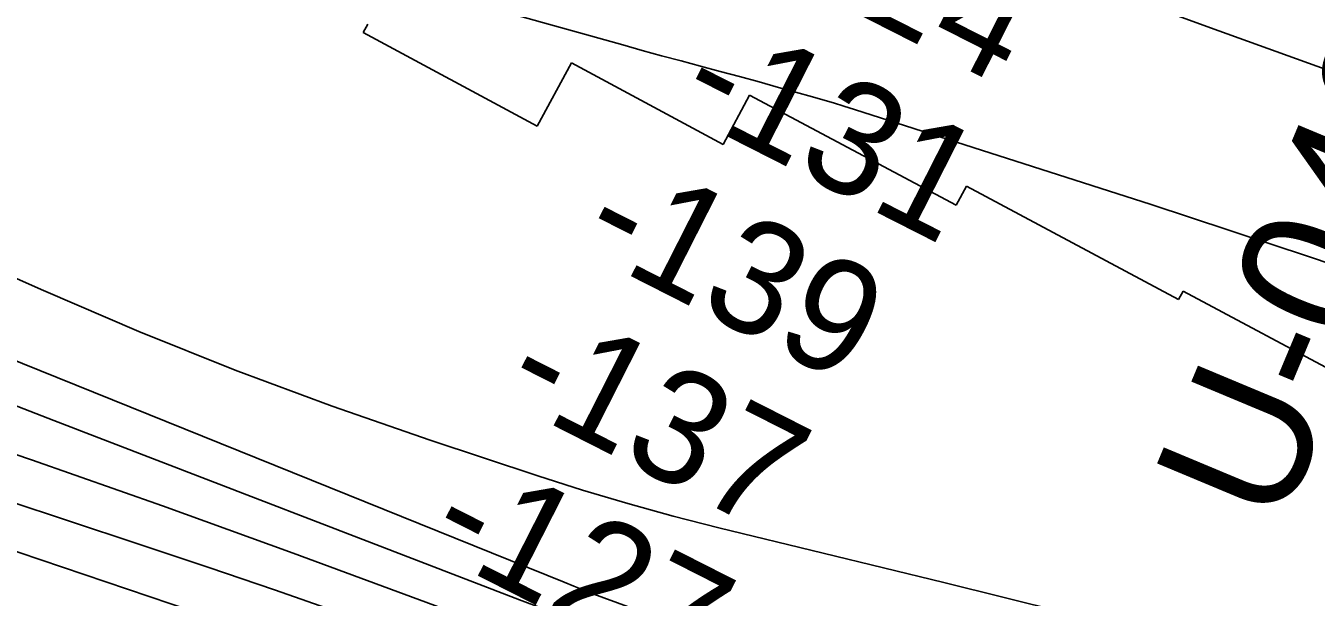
# Model space of a CAD drawing. Extents: x 3767014 to 3805179, y 361544 to 387384.
# Drawn here: x 3786882 to 3787649, y 376968 to 377307 of the extents above; entities that cross this region are included whole.
import ezdxf

# ---------------------------------------------------------------- set-up
doc = ezdxf.new("R2010")
doc.units = 0
for name, color, linetype in [('V-RIVR-EDGE', 7, 'Continuous'), ('V-RIVR-RANG', 7, 'Continuous'), ('V-RIVR-RANG-IDEN', 7, 'Continuous'), ('V-RRAP-RVMT', 7, 'Continuous'), ('V-TOPO-MAJR', 7, 'Continuous'), ('V-TOPO-MINR', 7, 'Continuous')]:
    doc.layers.add(name, color=color, linetype=linetype)

msp = doc.modelspace()

# ---------------------------------------------------------------- linework, layer by layer
at = {"layer": 'V-RIVR-EDGE'}
msp.add_spline([(3785266.865, 377529.211), (3785342.8, 377494.248), (3785391.258, 377467.439), (3785439.72, 377442.249), (3785475.246, 377418.707), (3785525.316, 377389.469), (3785575.383, 377359.422), (3785621.413, 377331.811), (3785722.351, 377269.288), (3785796.661, 377231.094), (3785852.385, 377199.415), (3785928.324, 377166.069), (3785964.678, 377149.804), (3786028.506, 377124.576), (3786060.018, 377113.175), (3786092.316, 377092.068), (3786117.34, 377073.405), (3786135.083, 377053.143), (3786154.458, 377039.347), (3786176.258, 377024.735), (3786206.946, 377006.867), (3786256.211, 376979.248), (3786328.098, 376942.677), (3786374.949, 376919.917), (3786491.265, 376862.208), (3786553.467, 376833.749), (3786619.713, 376805.279), (3786729.589, 376759.718), (3786796.656, 376736.099), (3786845.136, 376718.187), (3786867.767, 376712.469), (3787003.51, 376661.992), (3787089.16, 376631.048), (3787163.496, 376603.367), (3787230.559, 376578.13), (3787257.223, 376568.359), (3787300.044, 376551.27), (3787354.992, 376532.533), (3787409.127, 376512.181), (3787544.074, 376466.558), (3787612.756, 376442.126), (3787657.197, 376425.841), (3787730.724, 376398.162), (3787781.63, 376380.244), (3787834.96, 376361.511), (3787891.524, 376341.961), (3787940, 376322.432), (3787998.976, 376297.215), (3788050.697, 376281.721), (3788117.768, 376259.719), (3788176.757, 376240.164), (3788221.198, 376223.879), (3788259.981, 376209.226), (3788406.252, 376164.383), (3788541.215, 376125.23), (3788606.67, 376104.041), (3788679.39, 376077.173), (3788748.889, 376055.974), (3788871.693, 376005.528), (3788969.454, 375966.467), (3789047.013, 375933.926), (3789119.723, 375903.014), (3789155.253, 375881.09), (3789182.716, 375867.274), (3789214.225, 375854.256), (3789257.04, 375834.74), (3789281.286, 375828.21), (3789303.105, 375821.686), (3789328.955, 375809.491), (3789367.724, 375789.177), (3789414.577, 375767.225), (3789468.708, 375745.255), (3789509.105, 375728.981), (3789555.157, 375710.266), (3789585.849, 375694.015), (3789620.578, 375675.328), (3789681.97, 375646.062), (3789753.859, 375610.3), (3789792.633, 375591.603), (3789842.712, 375566.408), (3789897.64, 375539.584), (3789938.019, 375516.03), (3789968.727, 375506.25), (3790004.289, 375497.265), (3790030.972, 375494.773), (3790047.128, 375487.455), (3790077.007, 375469.589), (3790124.633, 375433.077), (3790192.442, 375382.768), (3790252.165, 375332.478), (3790290.91, 375302.459), (3790337.741, 375271.611), (3790406.357, 375220.491), (3790469.329, 375175.855), (3790570.248, 375106.054), (3790647.751, 375050.868), (3790691.367, 375028.115), (3790744.667, 374997.251), (3790806.838, 374955.852), (3790873.863, 374915.249), (3790932, 374877.903), (3791002.231, 374825.97), (3791052.265, 374782.175), (3791082.927, 374753.793), (3791131.331, 374705.149), (3791170.05, 374664.616), (3791192.631, 374638.681), (3791220.891, 374620.01), (3791288.67, 374557.569), (3791322.577, 374533.223), (3791362.944, 374504.817), (3791396.042, 374480.473), (3791434.785, 374449.645), (3791482.407, 374411.517), (3791534.052, 374365.291), (3791646.192, 374254.216), (3791707.514, 374196.644), (3791738.968, 374161.791), (3791773.65, 374123.694), (3791803.497, 374092.888), (3791829.321, 374070.18), (3791830.912, 374059.662), (3791837.316, 374032.958), (3791849.409, 374017.562), (3791884.123, 373992.405), (3791930.977, 373971.262), (3791954.393, 373955.838), (3791993.134, 373924.202), (3792026.979, 373874.785), (3792047.912, 373836.722), (3792063.186, 373799.482), (3792086.509, 373746.857), (3792112.249, 373690.181), (3792141.261, 373648.864), (3792158.993, 373624.558), (3792177.552, 373607.528), (3792214.702, 373586.409), (3792255.083, 373563.665), (3792301.119, 373538.48), (3792346.34, 373510.871), (3792382.671, 373485.71), (3792422.225, 373455.689), (3792479.537, 373411.875), (3792548.144, 373356.711), (3792619.168, 373298.307), (3792672.431, 373252.077), (3792709.534, 373212.357), (3792750.656, 373162.113), (3792839.385, 373068.08), (3792888.572, 373008.92), (3792945.027, 372945.699), (3792999.062, 372884.91), (3793053.898, 372820.884), (3793149.89, 372720.363), (3793208.761, 372653.092), (3793261.195, 372598.777), (3793315.232, 372538.796), (3793358.792, 372493.399), (3793409.592, 372432.618), (3793462.809, 372367.787), (3793498.283, 372323.219), (3793536.997, 372280.26), (3793578.124, 372232.443), (3793604.724, 372196.792), (3793668.438, 372125.466), (3793703.128, 372090.604), (3793760.41, 372034.66), (3793806.384, 371984.404), (3793839.438, 371942.268), (3793939.427, 371823.136), (3793981.333, 371763.186), (3794029.674, 371688.662), (3794050.609, 371651.408), (3794073.177, 371620.62), (3794178.796, 371488.535), (3794237.625, 371404.28), (3794268.243, 371358.106), (3794301.293, 371314.353), (3794332.724, 371269.794), (3794395.613, 371192), (3794429.476, 371149.862), (3794472.201, 371093.953), (3794523.788, 371024.274), (3794601.175, 370922.181), (3794640.679, 370871.942), (3794687.421, 370805.509), (3794733.389, 370752.828), (3794829.339, 370635.323), (3794895.463, 370557.521), (3794959.948, 370470.826), (3795013.158, 370403.569), (3795070.394, 370329.023), (3795159.854, 370203.448), (3795225.98, 370126.454), (3795296.13, 370041.363), (3795379.18, 369940.065), (3795459.001, 369841.201), (3795508.163, 369772.337), (3795554.103, 369708.333), (3795661.315, 369566.538), (3795715.338, 369500.897), (3795762.105, 369444.169), (3795798.366, 369390.703), (3795915.247, 369234.327), (3795963.601, 369165.465), (3796028.082, 369077.153), (3796043.387, 369052.853), (3796054.672, 369037.459), (3796077.242, 369007.48), (3796148.213, 368927.239), (3796183.677, 368878.627), (3796226.382, 368814.631), (3796275.531, 368740.105), (3796314.222, 368688.25), (3796353.714, 368633.158), (3796401.268, 368567.533), (3796456.873, 368487.33), (3796513.292, 368409.551), (3796545.533, 368365.8), (3796626.113, 368246.716), (3796670.449, 368188.377), (3796704.298, 368140.578), (3796751.041, 368074.145), (3796787.308, 368023.105), (3796838.907, 367958.278), (3796844.528, 367942.09), (3796845.295, 367925.104), (3796846.094, 367921.059), (3796852.559, 367919.425), (3796863.071, 367918.59), (3796875.166, 367904.003), (3796903.398, 367874.01), (3796931.629, 367844.017), (3796952.579, 367812.424), (3796982.392, 367767.87), (3797007.371, 367730.606), (3797037.194, 367690.095), (3797062.185, 367657.684), (3797075.869, 367631.77), (3797095.223, 367609.078), (3797126.665, 367569.372), (3797156.484, 367527.244), (3797212.099, 367451.085), (3797254.808, 367388.706), (3797302.183, 367327.228)], degree=3, dxfattribs=at)
at = {"layer": 'V-RRAP-RVMT'}
for p, q in [((3787084.87, 377308.381), (3787082.164, 377303.358)), ((3787082.164, 377303.358), (3787185.606, 377247.77)), ((3787185.606, 377247.77), (3787205.949, 377285.356)), ((3787205.949, 377285.356), (3787296.169, 377236.876)), ((3787296.169, 377236.876), (3787311.839, 377266.216)), ((3787311.839, 377266.216), (3787434.754, 377200.644)), ((3787434.754, 377200.644), (3787440.904, 377212.055)), ((3787440.904, 377212.055), (3787567.007, 377144.692)), ((3787567.007, 377144.692), (3787569.675, 377149.668)), ((3787569.675, 377149.668), (3787694.083, 377083.162))]:
    msp.add_line(p, q, dxfattribs=at)
at = {"layer": 'V-TOPO-MAJR'}
msp.add_lwpolyline([(3786806.56, 377075.821), (3786884.844, 377049.387), (3786962.783, 377021.949), (3787040.491, 376993.842), (3787146.703, 376954.65), (3787171.143, 376945.668), (3787195.598, 376936.728), (3787220.076, 376927.85), (3787244.569, 376919.014), (3787327.44, 376889.238), (3787393.484, 376865.852), (3787459.669, 376842.875), (3787526.063, 376820.511), (3787592.597, 376798.556), (3787789.419, 376734.617)], dxfattribs=at)
at = {"layer": 'V-TOPO-MINR'}
for points in [[(3788472.421, 376990.371), (3788299.072, 377055.34), (3788286.879, 377059.922), (3788274.691, 377064.519), (3788262.512, 377069.137), (3788250.338, 377073.769), (3788238.15, 377078.365), (3788225.94, 377082.899), (3788213.695, 377087.339), (3788201.428, 377091.717), (3788199.464, 377092.409), (3788186.19, 377097.067), (3788172.908, 377101.698), (3788159.612, 377106.29), (3788146.306, 377110.856), (3787941.525, 377180.788), (3787853.649, 377211.093), (3787765.897, 377241.749), (3787678.331, 377272.934), (3787590.889, 377304.47), (3787446.74, 377356.948)], [(3786452.037, 377345.539), (3786892.116, 377149.906), (3786948.82, 377125.696), (3787005.963, 377102.618), (3787063.763, 377081.238), (3787122, 377060.99), (3787185.93, 377039.816), (3787212.626, 377031.335), (3787239.447, 377023.291), (3787266.456, 377015.904), (3787293.592, 377008.954), (3787355.637, 376993.868), (3787391.513, 376985.112), (3787427.379, 376976.313), (3787463.229, 376967.45), (3787499.069, 376958.545), (3787534.844, 376949.397), (3787570.543, 376939.969), (3787606.128, 376930.119), (3787641.636, 376919.987), (3787687.634, 376906.569)], [(3787738.695, 377138.208), (3787644.822, 377170.069), (3787550.644, 377201.049), (3787374.253, 377257.7), (3787368.029, 377259.658), (3787361.792, 377261.567), (3787355.532, 377263.402), (3787349.257, 377265.188), (3787329.13, 377270.79), (3787317.562, 377273.985), (3787305.985, 377277.15), (3787294.397, 377280.27), (3787282.8, 377283.36), (3787271.204, 377286.452), (3787259.618, 377289.578), (3787248.045, 377292.755), (3787236.481, 377295.966), (3787069.014, 377342.862)], [(3786577.783, 377228.19), (3787201.579, 376976.478), (3787207.486, 376974.123), (3787213.405, 376971.801), (3787219.345, 376969.529), (3787225.296, 376967.29), (3787247.384, 376959.086), (3787264.454, 376952.965), (3787281.608, 376947.102), (3787298.891, 376941.628), (3787316.259, 376936.413), (3787316.321, 376936.395), (3787333.825, 376931.532), (3787351.387, 376926.89), (3787369.032, 376922.579), (3787386.734, 376918.49), (3787480.565, 376897.742), (3787544.977, 376882.537), (3787609.062, 376866.122), (3787672.654, 376847.893)], [(3786808.861, 377107.439), (3786898.115, 377072.763), (3787175.165, 376966.164), (3787189.983, 376960.505), (3787204.818, 376954.894), (3787219.68, 376949.356), (3787234.561, 376943.867), (3787287.562, 376924.464), (3787329.072, 376909.652), (3787370.734, 376895.294), (3787412.625, 376881.618), (3787454.669, 376868.397), (3787471.298, 376863.316), (3787517.716, 376849.443), (3787564.24, 376835.946), (3787610.925, 376823.016), (3787657.717, 376810.462)], [(3786774.392, 377029.185), (3787173.87, 376893.89), (3787492.472, 376785.876), (3787565.738, 376760.914), (3787638.954, 376735.806), (3787712.094, 376710.479), (3787785.184, 376685.006), (3787874.692, 376653.66), (3787902.96, 376643.667), (3787931.189, 376633.564), (3787959.358, 376623.296), (3787987.487, 376612.918), (3788036.028, 376594.846), (3788068.417, 376582.878), (3788100.844, 376571.017), (3788133.328, 376559.314), (3788165.851, 376547.717), (3788198.405, 376536.204), (3788230.959, 376524.694), (3788263.517, 376513.192), (3788296.075, 376501.694), (3788364.156, 376477.661), (3788430.547, 376453.607)], [(3786842.006, 377034.387), (3786904.552, 377013.745), (3786951.073, 376998.397), (3786990.309, 376985.287), (3787029.477, 376971.981), (3787068.544, 376958.378), (3787107.542, 376944.577), (3787115.355, 376941.779), (3787150.409, 376929.264), (3787185.479, 376916.796), (3787220.573, 376904.396), (3787255.684, 376892.044), (3787367.129, 376852.958), (3787458.021, 376821.23), (3787548.974, 376789.681), (3787640.019, 376758.399), (3787731.127, 376727.295)]]:
    msp.add_lwpolyline(points, dxfattribs=at)

# ---------------------------------------------------------------- texts
at = {"layer": 'V-RIVR-RANG'}
for s, p in [('-124', (3787300.15, 377352.971)), ('-131', (3787266.404, 377257.951)), ('-139', (3787208.668, 377175.116)), ('-137', (3787162.683, 377086.315)), ('-127', (3787117.647, 376997.029))]:
    msp.add_text(s, height=67, rotation=333.073278, dxfattribs=at).set_placement(p)
at = {"layer": 'V-RIVR-RANG-IDEN'}
msp.add_text('U-040', height=83, rotation=67.321326, dxfattribs=at).set_placement((3787627.508, 377007.273))

doc.saveas('drawing.dxf')
